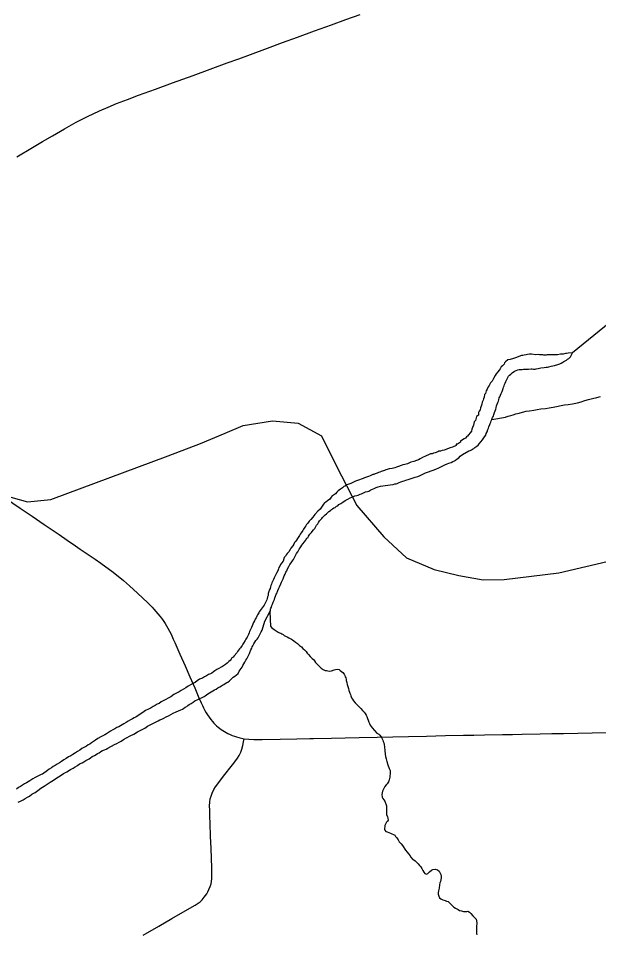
# Model space of a CAD drawing. Extents: x 103424 to 290657, y 38711 to 110967.
# Drawn here: x 165088 to 170384, y 56554 to 64911 of the extents above; entities that cross this region are included whole.
import ezdxf

# ---------------------------------------------------------------- set-up
doc = ezdxf.new("R2010")
doc.units = 0
for name, color, linetype in [('GM_X_County_Road', 7, 'Continuous'), ('GM_X_Major_River', 7, 'Continuous'), ('GM_X_Minor_River', 7, 'Continuous'), ('GM_X_Rail_Line', 7, 'Continuous'), ('GM_X_State_Route', 7, 'Continuous')]:
    doc.layers.add(name, color=color, linetype=linetype)

msp = doc.modelspace()

# ---------------------------------------------------------------- linework, layer by layer
at = {"layer": 'GM_X_County_Road'}
for points in [[(165074.8, 63649.2), (165217.1, 63732.8), (165308.5, 63786.5), (165399.9, 63840.2), (165507.8, 63902.4), (165615.6, 63964.5), (165718.8, 64015.9), (165829.7, 64066.2), (165907.1, 64099.4), (165984.4, 64132.6), (166083.6, 64170.6), (166182.8, 64208.6), (166338, 64264.9), (166493.1, 64321.2), (166588, 64355.7), (166682.9, 64390.1), (166837.8, 64447), (166992.8, 64503.8), (167099, 64542.7), (167205.2, 64581.6), (167360.1, 64638.7), (167497.7, 64689.4), (167635.4, 64740.1), (167790.6, 64796.2), (167945.9, 64852.2), (168076.2, 64899.2), (168206.4, 64946.2)], [(166226, 56548.7), (166369, 56631), (166489.9, 56700.6), (166610.7, 56770.2), (166700.5, 56822.7), (166745.9, 56855.2), (166764.6, 56872.9), (166783.5, 56895.2), (166796.2, 56910.7), (166806.9, 56927.1), (166817.6, 56946.3), (166827, 56965.5), (166838.5, 56992.4), (166846.2, 57016.4), (166851.5, 57039.2), (166854.1, 57067.4), (166852.9, 57163.1), (166849.7, 57251.2), (166846.4, 57339.3), (166842.2, 57453.3), (166838, 57567.4), (166836, 57634.6), (166834, 57690.7), (166832.9, 57729.7), (166834.6, 57763.6), (166839.4, 57792.4), (166846.4, 57818), (166856.3, 57845.4), (166871.9, 57876.8), (166887.1, 57901.6), (166907.7, 57929.9), (166961.3, 58000.4), (167042.6, 58104), (167062.7, 58130.5), (167088.9, 58165), (167103.3, 58189), (167118.6, 58220), (167127.9, 58245.7), (167135.8, 58280.7), (167143.2, 58312.3), (167148.2, 58341.1)]]:
    msp.add_lwpolyline(points, dxfattribs=at)
at = {"layer": 'GM_X_Major_River'}
for points in [[(170533.8, 62175.4), (170145.5, 61860.1)], [(170145.5, 61860.1), (170104.6, 61858.1), (170090.5, 61855.7), (170080.5, 61853.5), (170060.4, 61849), (170036.1, 61848.5), (170008, 61841.8), (169991.8, 61841.5), (169977.7, 61841.2), (169955.4, 61842.7), (169945.3, 61842.5), (169929.1, 61842.1), (169915, 61841.8), (169904.9, 61839.6), (169892.8, 61839.3), (169882.7, 61839.1), (169872.6, 61840.9), (169860.5, 61840.7), (169842.2, 61842.3), (169832.1, 61844.1), (169809.9, 61843.6), (169769.4, 61846.8), (169751.1, 61848.4), (169733.1, 61843.9), (169723, 61841.7), (169702.8, 61839.3), (169692.8, 61837), (169680.7, 61836.8), (169654.6, 61826.1), (169634.6, 61817.6), (169606.5, 61808.9), (169576.3, 61800.2), (169554.2, 61795.7), (169534.4, 61777), (169524.4, 61768.8), (169520.7, 61756.6), (169504.8, 61742.1), (169494.9, 61733.8), (169485.2, 61715.4), (169475.4, 61701.1), (169463.6, 61686.7), (169447.8, 61668.2), (169440, 61653.9), (169422.4, 61627.2), (169412.8, 61600.8), (169397, 61586.3), (169391.1, 61576.1), (169385.4, 61561.8), (169375.5, 61549.5), (169365.8, 61529.1), (169358.1, 61512.8), (169350.5, 61488.4), (169340.6, 61480.1), (169339.1, 61455.8), (169331.3, 61441.5), (169329.6, 61427.3), (169319.9, 61409), (169316.2, 61392.7), (169310.5, 61374.4), (169304.8, 61360.2), (169301.1, 61341.9), (169293.3, 61327.6), (169287.5, 61317.4), (169286, 61293.1), (169270.1, 61278.6), (169258.7, 61244.1), (169248.9, 61229.7), (169241.5, 61199.3), (169231.8, 61180.9), (169226, 61164.6), (169222.4, 61146.4), (169210.6, 61132), (169194.8, 61113.5), (169187, 61099.2), (169177, 61094.9), (169167.2, 61082.6), (169155.2, 61076.3), (169133.3, 61059.6), (169121.2, 61057.4), (169121.5, 61045.2), (169095.5, 61028.5), (169083.5, 61026.3), (169081.7, 61016.1), (169049.6, 61001.3), (169027.5, 60994.7), (168973.4, 60973.4), (168955.3, 60969), (168939.2, 60964.6), (168925.2, 60962.2), (168915.2, 60956), (168891.1, 60949.4), (168877, 60945.1), (168863, 60940.7), (168848.9, 60938.4), (168836.9, 60932.1), (168824.8, 60927.8), (168814.8, 60923.5), (168802.8, 60917.2), (168776.8, 60906.5), (168754.8, 60893.9), (168738.8, 60885.5)], [(169741.9, 61710.9), (169766.1, 61713.4), (169776.2, 61713.6), (169788.4, 61711.9), (169802.6, 61712.2), (169814.6, 61714.5), (169832.8, 61716.9), (169856.9, 61723.5), (169885.1, 61726.1), (169903.3, 61728.5), (169917.4, 61730.8), (169929.4, 61733.1), (169951.5, 61739.7), (169965.6, 61742), (169979.7, 61744.3), (169989.8, 61746.5), (170001.8, 61750.8), (170011.9, 61753.1), (170027.9, 61761.5), (170039.9, 61765.8), (170055.9, 61776.2), (170065.8, 61782.5), (170089.9, 61793.1), (170099.8, 61801.4), (170109.8, 61807.7), (170125.6, 61824.2), (170145.5, 61860.1)], [(168460.8, 60653.4), (168480.9, 60657.8), (168507.1, 60660.4), (168523.2, 60664.8), (168535.3, 60667.1), (168545.3, 60669.3), (168563.3, 60677.8), (168579.4, 60684.2), (168595.5, 60688.6), (168607.5, 60692.9), (168623.5, 60699.3), (168643.6, 60703.8), (168663.7, 60712.3), (168689.8, 60718.9), (168709.9, 60725.4), (168731.9, 60733.9), (168756, 60742.5), (168778, 60753.1), (168804, 60765.8), (168830.1, 60774.4), (168856.2, 60785.1), (168882.2, 60793.7), (168902.3, 60802.2), (168920.3, 60808.7), (168942.3, 60819.3), (168960.3, 60829.7), (168980.3, 60838.3), (169000.4, 60846.8), (169016.4, 60853.2), (169036.4, 60861.7), (169052.4, 60870.1), (169068.5, 60874.5), (169078.4, 60882.8), (169092.4, 60893.2), (169106.3, 60901.6), (169120.1, 60918), (169142.1, 60932.6), (169199.9, 60966.2), (169212, 60970.5), (169222, 60976.8), (169231.9, 60983), (169243.9, 60989.4), (169253.9, 60995.6), (169271.8, 61010.1), (169283.7, 61018.5), (169293.6, 61030.8), (169309.3, 61049.3), (169323.1, 61065.8), (169336.9, 61084.2), (169342.7, 61094.5), (169354.6, 61108.9), (169358.3, 61125.1), (169366, 61141.4), (169371.7, 61159.7), (169377.4, 61174), (169381.2, 61186.2), (169388.9, 61206.5), (169394.7, 61216.7), (169398.5, 61226.9), (169402.3, 61239.1), (169410.1, 61253.4), (169415.8, 61269.7), (169423.6, 61284), (169427.3, 61298.2), (169433, 61316.5), (169438.7, 61332.8), (169444.5, 61347.1), (169448.3, 61359.2), (169452, 61375.5), (169457.7, 61391.8), (169463.4, 61408), (169469.2, 61420.3), (169471, 61432.4), (169474.7, 61448.7), (169480.5, 61458.9), (169486.2, 61475.2), (169494, 61489.5), (169501.7, 61507.8), (169511.2, 61534.3), (169515, 61546.5), (169520.8, 61560.7), (169524.6, 61570.9), (169530.4, 61583.1), (169536.1, 61599.4), (169541.9, 61611.6), (169547.7, 61623.9), (169553.6, 61634.1), (169561.4, 61646.4), (169569.3, 61656.7), (169581.2, 61667), (169593, 61679.4), (169615, 61692), (169631, 61700.4), (169645.1, 61704.7), (169659.2, 61707.1), (169675.3, 61709.4), (169685.4, 61709.7), (169697.5, 61711.9), (169711.6, 61710.2), (169727.8, 61710.6), (169741.9, 61710.9)], [(168738.8, 60885.5), (168720.8, 60879.1), (168696.7, 60868.5), (168670.6, 60861.8), (168652.6, 60855.4), (168638.5, 60849), (168614.4, 60842.4), (168596.3, 60838), (168580.3, 60831.6), (168558.2, 60823), (168538.2, 60816.6), (168522.1, 60812.2), (168498, 60805.6), (168471.8, 60801), (168453.7, 60796.6), (168441.7, 60792.3), (168427.7, 60785.9), (168399.6, 60777.2), (168387.5, 60772.9), (168375.5, 60768.6), (168363.4, 60764.3), (168345.4, 60757.9), (168331.4, 60751.5), (168321.3, 60749.3), (168297.3, 60738.6), (168283.3, 60732.3), (168247.2, 60719.4), (168233.2, 60713), (168217.1, 60708.6), (168201.1, 60702.2), (168183, 60695.8), (168164.9, 60691.4), (168146.9, 60680.9), (168120.9, 60670.2), (168102.8, 60663.8), (168086.8, 60655.3), (168068.9, 60644.9), (168058.9, 60640.6), (168046.9, 60630.2), (168037, 60624), (168027, 60617.7), (168007.1, 60603.1), (167993.2, 60590.7), (167983.5, 60574.4), (167963.5, 60563.8), (167951.5, 60555.5), (167943.7, 60545.2), (167929.9, 60526.8), (167908, 60512.1), (167894.1, 60499.7), (167882.2, 60491.4), (167872.3, 60479.1), (167860.6, 60460.6), (167840.9, 60436), (167821.1, 60415.4), (167793.5, 60384.5), (167775.8, 60361.9), (167756, 60341.3), (167742.2, 60324.8), (167730.4, 60308.4), (167718.6, 60296), (167710.7, 60283.7), (167702.9, 60271.5), (167691.2, 60253), (167683.3, 60240.7), (167669.7, 60218.2), (167659.8, 60205.9), (167652, 60193.6), (167642.3, 60177.3), (167618.7, 60142.4), (167608.9, 60130.1), (167601.1, 60115.8), (167591.4, 60099.4), (167573.6, 60078.9), (167567.8, 60066.6), (167556.1, 60046.2), (167542.3, 60031.7), (167532.5, 60017.4), (167524.6, 60007.1), (167514.8, 59992.8), (167505.4, 59960.3), (167489.6, 59941.8), (167479.8, 59929.4), (167474, 59915.2), (167466.2, 59902.9), (167460.4, 59890.6), (167454.7, 59872.4), (167443, 59851.9), (167433.3, 59833.5), (167423.7, 59809.1), (167416, 59792.8), (167406.2, 59776.4), (167402.4, 59764.2), (167398.7, 59752), (167392.9, 59739.8), (167389.1, 59725.6), (167385.4, 59711.3), (167377.6, 59697), (167373.8, 59684.8), (167368.2, 59664.5), (167366.5, 59648.3)], [(167336.7, 59413.6), (167383.9, 59497.3), (167387.7, 59507.4), (167389.4, 59521.6), (167393.2, 59531.8), (167397.1, 59542), (167400.8, 59556.2), (167406.6, 59568.4), (167414.3, 59586.8), (167418.1, 59599), (167423.9, 59611.2), (167429.6, 59627.5), (167435.4, 59641.8), (167441.1, 59658), (167448.9, 59670.3), (167452.7, 59682.5), (167456.5, 59692.7), (167464.2, 59713), (167470, 59725.3), (167483.5, 59753.8), (167489.3, 59768.1), (167498.9, 59788.5), (167504.7, 59800.7), (167514.3, 59825.2), (167522.1, 59841.5), (167529.8, 59859.8), (167537.6, 59872.1), (167545.3, 59890.5), (167555, 59910.9), (167566.7, 59929.3), (167576.4, 59945.7), (167588.2, 59964.1), (167598.1, 59974.4), (167603.8, 59988.6), (167611.6, 60000.9), (167617.5, 60011.2), (167627.2, 60029.5), (167639, 60045.9), (167650.6, 60068.4), (167660.5, 60080.7), (167666.3, 60091), (167674.1, 60105.3), (167683.9, 60119.6), (167699.7, 60138.1), (167707.6, 60148.4), (167721.3, 60168.9), (167733.2, 60177.2), (167735, 60187.4), (167748.7, 60207.8), (167762.6, 60222.3), (167770.4, 60232.5), (167782.3, 60246.9), (167792.1, 60257.2), (167799.9, 60271.5), (167809.7, 60287.9), (167819.5, 60302.2), (167827.3, 60312.5), (167835.1, 60326.8), (167845, 60337.1), (167856.9, 60349.5), (167862.7, 60359.7), (167874.6, 60370.1), (167888.5, 60382.5), (167898.4, 60390.8), (167910.4, 60401.1), (167922.2, 60413.5), (167936.1, 60423.9), (167946.1, 60430.2), (167956, 60438.5), (167968, 60446.8), (167978, 60451.1), (167991.9, 60461.5), (168001.9, 60465.7), (168013.9, 60476.1), (168029.8, 60486.5), (168049.7, 60499.1), (168071.7, 60513.7), (168095.6, 60526.3), (168115.6, 60536.8), (168131.6, 60545.3), (168145.6, 60551.6), (168157.7, 60555.9), (168177.8, 60560.4), (168187.9, 60562.6), (168205.9, 60571.1), (168217.9, 60575.4), (168255.9, 60592.4), (168274, 60596.8), (168286.1, 60599.1), (168304.1, 60609.6), (168320.1, 60616), (168336.1, 60624.4), (168352.1, 60632.8), (168370.1, 60639.3), (168392.3, 60643.8), (168414.4, 60648.3), (168436.6, 60650.8), (168460.8, 60653.4)], [(167366.5, 59648.3), (167362.7, 59636.1), (167359, 59619.9), (167355.2, 59607.7), (167349.4, 59595.5), (167331.5, 59560.3)], [(167331.5, 59560.3), (167294.6, 59511.5), (167286.8, 59499.2), (167281, 59489), (167271.2, 59470.6), (167265.4, 59458.4), (167257.7, 59444.1), (167249.8, 59431.8), (167242.1, 59417.5), (167234.3, 59401.2), (167226.6, 59384.8), (167220.8, 59370.6), (167215.1, 59356.3), (167209.3, 59344.1), (167203.5, 59329.8), (167197.7, 59317.6), (167193.9, 59305.4), (167188.1, 59293.1), (167182.3, 59280.9), (167176.5, 59268.7), (167170.7, 59258.4), (167164.8, 59248.2), (167157, 59235.9), (167143.3, 59213.4), (167137.5, 59203.2), (167129.7, 59190.9), (167121.8, 59180.7), (167113.9, 59170.4), (167106.1, 59160.1), (167096.2, 59147.8), (167088.4, 59135.5), (167080.5, 59125.2), (167056.8, 59098.5), (167049, 59086.2), (167037.1, 59077.9), (167029.2, 59065.6), (167019.4, 59055.3), (167007.5, 59044.9), (166993.6, 59030.5), (166977.7, 59018), (166959.8, 59005.5), (166949.8, 59001.3), (166937.8, 58992.9), (166917.8, 58982.4), (166899.9, 58971.9), (166881.9, 58959.4), (166870, 58951.1), (166852.1, 58938.6), (166840.1, 58932.3), (166822, 58925.8), (166806.1, 58915.4), (166786.1, 58904.8), (166768.1, 58894.3), (166740.1, 58883.7), (166720.2, 58869.1), (166700.2, 58854.5), (166680.3, 58844), (166660.3, 58833.5), (166638.3, 58820.9), (166616.4, 58806.3), (166594.4, 58793.7), (166574.5, 58781.1), (166554.5, 58768.6), (166532.5, 58758), (166506.6, 58743.3), (166478.7, 58724.5), (166454.7, 58711.9), (166432.7, 58699.3), (166410.8, 58686.7), (166390.8, 58676.2), (166372.8, 58663.7), (166354.8, 58655.2), (166336.9, 58644.7), (166318.9, 58634.2), (166298.9, 58623.7), (166277, 58611.1), (166246.9, 58598.4), (166225.1, 58579.7), (166171.2, 58546.2), (166159.3, 58537.9), (166145.2, 58531.5), (166129.2, 58523.1), (166111.3, 58512.6), (166091.3, 58502.1), (166071.4, 58489.6), (166049.4, 58477)], [(167209.3, 59152.3), (167217.1, 59166.6), (167222.9, 59178.8), (167228.7, 59189), (167236.4, 59207.4), (167246.2, 59221.7), (167256, 59236.1), (167267.8, 59250.4), (167275.7, 59260.7), (167283.5, 59273), (167304.9, 59315.9), (167312.6, 59330.2), (167336.7, 59413.6)], [(165407.5, 57964.3), (165439.4, 57985.2), (165469.3, 58004), (165499.2, 58022.9), (165529.2, 58039.7), (165563.1, 58060.6), (165587.1, 58073.2), (165607, 58085.8), (165627, 58098.3), (165646.9, 58110.9), (165668.9, 58121.4), (165686.9, 58131.9), (165704.8, 58142.4), (165720.8, 58150.8), (165732.8, 58157.1), (165746.7, 58167.5), (165762.6, 58180), (165782.7, 58188.5), (165796.7, 58196.9), (165810.6, 58205.3), (165824.6, 58213.6), (165840.5, 58224.1), (165856.5, 58232.5), (165872.6, 58238.9), (165888.5, 58247.3), (165904.5, 58255.8), (165964.5, 58287.4), (165986.5, 58297.9), (166006.5, 58308.4), (166026.5, 58319), (166048.4, 58333.6), (166076.3, 58350.3), (166108.3, 58367.2), (166142.3, 58384.1), (166176.2, 58405), (166212.3, 58421.9), (166242.3, 58436.7), (166266.1, 58455.4), (166298.1, 58470.2), (166322.1, 58482.9), (166344.1, 58495.5), (166364.1, 58504), (166380.1, 58512.4), (166398.1, 58520.9), (166416.1, 58529.3), (166436.1, 58539.9), (166458.1, 58550.4), (166480.1, 58561), (166502.1, 58573.6), (166528.1, 58586.3), (166550.1, 58596.9), (166570.1, 58605.4), (166586.2, 58611.8), (166596.1, 58618), (166610.1, 58628.4), (166624.1, 58634.8), (166636, 58643.1), (166647.9, 58653.5), (166663.9, 58663.9), (166681.8, 58674.4), (166699.8, 58686.9), (166725.8, 58697.6), (166743.8, 58708.1), (166759.8, 58714.5), (166771.8, 58720.8), (166783.8, 58727.1), (166793.8, 58731.4), (166815.7, 58750), (166833.6, 58760.5), (166877.6, 58785.7), (166893.5, 58794.1), (166907.5, 58804.5), (166925.4, 58815), (166941.4, 58823.4), (166951.4, 58829.7), (166963.4, 58836), (166975.3, 58844.3), (166989.3, 58852.7), (166999.3, 58857), (167015.2, 58869.4), (167023.1, 58879.7), (167035, 58890), (167046.9, 58902.4), (167062.8, 58912.9), (167078.7, 58925.3), (167092.6, 58935.7), (167104.3, 58956.2), (167112.2, 58968.4), (167122, 58982.8), (167129.8, 58995.1), (167137.6, 59009.4), (167145.3, 59025.7), (167155.1, 59040), (167162.8, 59058.4), (167172.6, 59070.7), (167178.5, 59080.9), (167184.3, 59093.2), (167190.1, 59105.4), (167195.9, 59117.6), (167199.7, 59127.8), (167209.3, 59152.3)], [(166049.4, 58477), (166021.4, 58460.2), (166005.5, 58449.8), (165987.4, 58443.3), (165969.5, 58432.8), (165949.5, 58422.3), (165927.5, 58409.7), (165909.6, 58397.2), (165891.6, 58386.7), (165875.7, 58376.3), (165859.7, 58367.9), (165839.7, 58357.3), (165811.7, 58344.6), (165791.8, 58328), (165773.9, 58315.5), (165753.9, 58305), (165740, 58292.6), (165726.1, 58284.2), (165710.1, 58273.8), (165690.1, 58263.2), (165668.2, 58250.6), (165648.2, 58238.1), (165628.3, 58225.6), (165610.4, 58213), (165586.4, 58198.4), (165566.5, 58185.8), (165544.5, 58175.3), (165524.6, 58160.7), (165502.6, 58148.1), (165482.7, 58133.6), (165462.7, 58121), (165442.8, 58108.5), (165424.8, 58098), (165406.9, 58087.5), (165391, 58075), (165369, 58064.5), (165355.1, 58052), (165341.1, 58043.7), (165321.2, 58027.1), (165307.3, 58018.7), (165297.3, 58014.4), (165241.3, 57987), (165219.3, 57974.4), (165193.4, 57957.7), (165177.4, 57947.2), (165163.5, 57938.9), (165145.5, 57928.4), (165125.5, 57917.8), (165107.6, 57905.3), (165089.6, 57894.9), (165071.7, 57882.4)], [(165086.4, 57761.5), (165108.4, 57772.1), (165130.4, 57784.7), (165150.3, 57795.2), (165170.3, 57807.8), (165190.3, 57818.3), (165210.1, 57834.9), (165240.1, 57851.7), (165266, 57870.4), (165293.9, 57889.2), (165323.8, 57908), (165351.7, 57926.8), (165379.6, 57945.6), (165407.5, 57964.3)]]:
    msp.add_lwpolyline(points, dxfattribs=at)
at = {"layer": 'GM_X_Minor_River'}
for points in [[(169410.1, 61253.4), (169532.4, 61273.7), (169540.4, 61277.8), (169558.5, 61284), (169580.6, 61290.2), (169602.8, 61294.4), (169628.9, 61302.7), (169659.2, 61309), (169689.3, 61319.3), (169721.5, 61327.6), (169753.7, 61331.9), (169792, 61336.2), (169822.2, 61342.5), (169856.5, 61348.8), (169896.8, 61353.1), (169933, 61359.4), (169967.2, 61365.7), (170072, 61384.7), (170106.2, 61389), (170144.5, 61395.3), (170190.8, 61405.7), (170223, 61414), (170257.2, 61424.4), (170289.4, 61434.7), (170327.6, 61445.1), (170365.8, 61453.5), (170400, 61461.8)], [(167383.9, 59497.3), (167389.2, 59368.3), (167399.4, 59356.3), (167409.5, 59346.3), (167423.7, 59336.3), (167442, 59324.3), (167460.2, 59314.3), (167472.3, 59308.4), (167482.5, 59302.4), (167492.6, 59296.4), (167504.7, 59290.4), (167514.9, 59282.4), (167527, 59276.5), (167541.2, 59270.5), (167555.3, 59262.5), (167567.5, 59256.6), (167579.6, 59250.6), (167589.8, 59242.6), (167602, 59232.6), (167618.2, 59220.6), (167634.4, 59208.6), (167654.7, 59190.6), (167670.9, 59178.6), (167685.2, 59164.6), (167699.4, 59150.5), (167713.6, 59136.5), (167723.8, 59122.5), (167736, 59108.4), (167750.2, 59092.4), (167768.5, 59074.3), (167782.7, 59064.4), (167790.9, 59052.3), (167799.1, 59036.2), (167813.3, 59022.2), (167825.5, 59008.1), (167839.7, 58996.1), (167851.9, 58984.1), (167868.1, 58972.1), (167886.3, 58964.2), (167898.4, 58962.2), (167912.5, 58960.3), (167926.7, 58958.4), (167944.8, 58960.6), (167970.9, 58970.8), (167983, 58973), (168001.2, 58975.1), (168015.3, 58973.2), (168023.4, 58963.2), (168037.6, 58953.2), (168047.8, 58945.2), (168060, 58929.1), (168066.1, 58919.1), (168070.2, 58907), (168076.4, 58896.9), (168078.5, 58884.8), (168080.6, 58872.7), (168084.8, 58852.6), (168088.9, 58834.4), (168093.1, 58818.3), (168099.3, 58800.2), (168103.5, 58780), (168109.6, 58765.9), (168113.7, 58755.9), (168117.8, 58743.8), (168122, 58731.7), (168128.1, 58715.6), (168138.3, 58701.5), (168146.5, 58685.5), (168160.8, 58669.4), (168177, 58653.4), (168191.2, 58639.3), (168203.4, 58627.3), (168213.6, 58617.3), (168229.9, 58597.2), (168242.1, 58583.2), (168252.2, 58571.2), (168260.4, 58557.1), (168266.6, 58545), (168274.8, 58524.9), (168278.9, 58510.8), (168283, 58500.7), (168285.1, 58490.7), (168291.3, 58478.6), (168299.4, 58464.5), (168307.6, 58452.5), (168315.7, 58440.4), (168358.4, 58392.3), (168376.7, 58382.3), (168386.8, 58372.3), (168395, 58362.2), (168401.1, 58352.2), (168407.2, 58340.1), (168413.4, 58328.1), (168417.5, 58316), (168421.6, 58303.9), (168425.8, 58287.8), (168430, 58263.6), (168432.2, 58235.3), (168436.5, 58201), (168438.7, 58178.9), (168442.9, 58156.7)], [(168442.9, 58156.7), (168449.1, 58134.5), (168459.5, 58102.3), (168471.8, 58070.1), (168480, 58050), (168482.1, 58039.9), (168480.3, 58019.7), (168478.4, 58003.5), (168476.5, 57989.4), (168474.5, 57977.2), (168472.6, 57967.1), (168468.6, 57957), (168466.7, 57946.9), (168454.7, 57930.7), (168444.7, 57920.5), (168432.7, 57904.3), (168426.8, 57894.1), (168416.8, 57875.9), (168410.9, 57861.7), (168406.9, 57847.5), (168405.1, 57831.4), (168407.3, 57807.2), (168415.4, 57795.1), (168423.6, 57783.1), (168431.7, 57771), (168446.2, 57728.7), (168448.3, 57706.5), (168448.5, 57682.3), (168448.7, 57662.1), (168448.8, 57650), (168455, 57629.9), (168459.1, 57617.8), (168461.3, 57599.6), (168457.3, 57589.5), (168447.3, 57579.3), (168439.4, 57561.1), (168433.4, 57548.9), (168431.5, 57538.8), (168429.5, 57526.7), (168429.6, 57516.6), (168433.7, 57506.6), (168441.9, 57496.5), (168454, 57492.6), (168468.2, 57486.6), (168484.3, 57480.7), (168496.5, 57474.7), (168512.7, 57466.8), (168522.8, 57460.8), (168530.9, 57450.7), (168541.1, 57436.7), (168553.3, 57420.6), (168563.6, 57400.5), (168579.9, 57382.5), (168592.1, 57366.4), (168620.6, 57326.2), (168634.9, 57306.2), (168649.1, 57290.1), (168663.4, 57274.1), (168665.5, 57264), (168687.8, 57239.9), (168697.9, 57236), (168708.1, 57228), (168722.3, 57216), (168736.5, 57199.9), (168748.7, 57185.9), (168760.9, 57173.8), (168769.1, 57157.8), (168779.3, 57139.7), (168787.5, 57125.6), (168797.7, 57111.5), (168813.9, 57105.6), (168825.9, 57111.7), (168839.9, 57128), (168857.9, 57142.3), (168870, 57148.4), (168892.1, 57152.6), (168912.4, 57144.7), (168926.6, 57132.7), (168936.8, 57116.6), (168942.9, 57104.5), (168945.1, 57088.4), (168945.2, 57074.3), (168943.3, 57054), (168939.4, 57037.9), (168935.4, 57025.7), (168931.6, 57007.5), (168927.7, 56977.2), (168921.9, 56955), (168920, 56938.8), (168920.1, 56922.7), (168924.2, 56906.5), (168930.4, 56890.4), (168942.6, 56880.4), (168962.8, 56872.5), (168983.1, 56864.6), (168995.2, 56860.6), (169009.3, 56856.7), (169050, 56816.6), (169062.1, 56804.6), (169076.3, 56796.6), (169088.5, 56788.6)], [(169088.5, 56788.6), (169100.6, 56782.7), (169112.8, 56774.7), (169133, 56770.8), (169149.1, 56766.9), (169165.3, 56765), (169179.4, 56767.1), (169189.5, 56767.2), (169205.7, 56759.2), (169217.8, 56747.2), (169234.1, 56727.1), (169254.4, 56707.1), (169266.6, 56695.1), (169272.9, 56662.8), (169269.2, 56624.4), (169269.4, 56596.2), (169269.5, 56578), (169269.6, 56565.9), (169271.8, 56553.8)]]:
    msp.add_lwpolyline(points, dxfattribs=at)
at = {"layer": 'GM_X_Rail_Line'}
msp.add_lwpolyline([(164923.1, 60571.7), (165172.3, 60501.1), (165384, 60521.9), (166455.2, 60920.6), (166749.9, 61032.7), (166974.1, 61128.2), (167140.2, 61198.8), (167405.6, 61239.9), (167642.3, 61219.7), (167853.8, 61103.8), (167989.8, 60826.7), (168176.2, 60469), (168423, 60181.8), (168629.4, 59990.4), (168881.3, 59884.6), (169107.9, 59829.2), (169329.5, 59788.9), (169520.9, 59793.9), (170019.5, 59854.4), (170513.1, 59970.2)], dxfattribs=at)
at = {"layer": 'GM_X_State_Route'}
for points in [[(164969.5, 60536.4), (165106, 60443.5), (165214.6, 60369.6), (165323.3, 60295.7), (165459.4, 60202.4), (165534.4, 60151), (165609.3, 60099.6), (165652.3, 60071.1), (165788.8, 59978.3), (165842.1, 59942.2), (165953.7, 59860.8), (166047.6, 59783.5), (166102, 59735.4), (166176.1, 59668.5), (166270.1, 59579.7), (166307.7, 59542.4), (166325.6, 59522.3), (166342, 59502.2), (166362.1, 59480), (166379.7, 59458.8), (166392.8, 59439.7), (166408.2, 59418.9), (166426.8, 59392.6), (166440.3, 59370), (166453.5, 59348.4), (166467.4, 59322.1), (166481.3, 59295.4), (166502.1, 59249.4), (166514.9, 59220.1), (166562, 59113), (166609.2, 59005.8), (166653.1, 58905), (166697.1, 58804.2)], [(166697.1, 58804.2), (166735.6, 58713.7), (166755.3, 58667.2), (166767.8, 58642.8), (166778.7, 58622.3), (166790.4, 58600), (166802.5, 58578.5), (166814.9, 58558), (166829.1, 58537.5), (166844.5, 58517.8), (166860.2, 58497.7), (166872.2, 58482.7), (166885.1, 58470.3), (166896, 58459.7), (166911, 58447.6), (166922.7, 58437.8), (166938, 58425.4), (166953.4, 58414.8), (166967.8, 58406.6), (166984.1, 58397.2), (167000.9, 58388.4), (167019.7, 58379.4), (167038.2, 58371.8), (167060.4, 58364), (167079.7, 58357.2), (167099.4, 58352.7), (167148.2, 58341.1), (167190.3, 58337.5), (167236.6, 58334.9), (167311.6, 58334.4), (167476.7, 58338), (167628.5, 58341.3), (167748.9, 58343.9)], [(167748.9, 58343.9), (167780.3, 58344.6), (167945.3, 58347.6), (168071.7, 58349.9), (168198, 58352.3), (168363, 58355.5), (168504.8, 58358.3), (168646.7, 58361), (168811.7, 58365.3), (168898.4, 58367.6), (168985, 58369.9), (169150, 58373), (169245.8, 58374.9), (169341.5, 58376.7), (169506.6, 58379.4), (169595.9, 58380.8), (169685.2, 58382.2), (169850.3, 58385.6), (169956.4, 58387.7), (170062.5, 58389.9), (170193.5, 58391.4), (170324.2, 58394.5), (170454.9, 58397.6)]]:
    msp.add_lwpolyline(points, dxfattribs=at)

doc.saveas('drawing.dxf')
